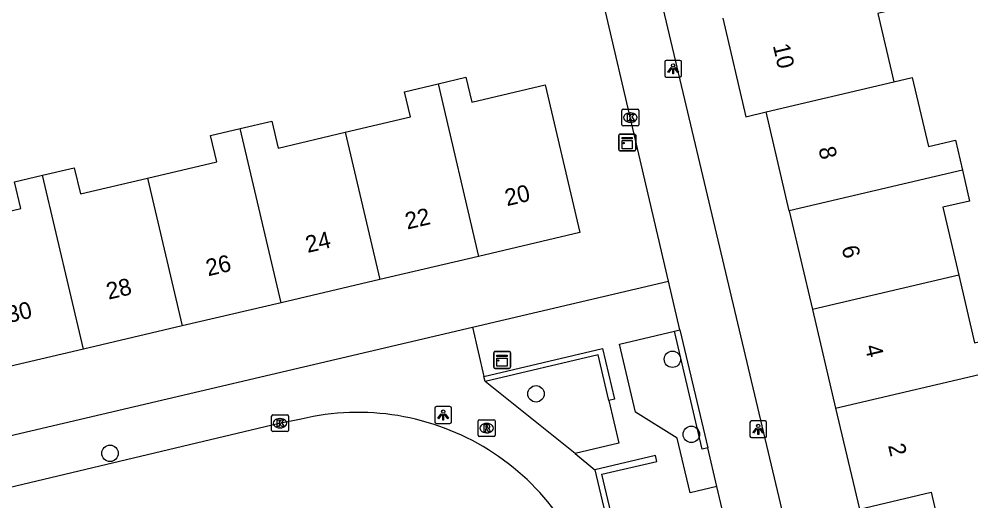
# Model space of a CAD drawing. Extents: x 158038 to 159242, y 380133 to 381214.
# Drawn here: x 158932.5 to 158989.1, y 380880.7 to 380909.3 of the extents above; entities that cross this region are included whole.
import ezdxf

# ---------------------------------------------------------------- set-up
doc = ezdxf.new("R2010")
doc.units = 0
for name, color, linetype in [('IMGEO_Boom', 7, 'Continuous'), ('IMGEO_Kast', 7, 'Continuous'), ('IMGEO_Kolk', 7, 'Continuous'), ('IMGEO_Lichtpunt', 7, 'Continuous'), ('IMGEO_Muur', 7, 'Continuous'), ('IMGEO_Pand', 7, 'Continuous'), ('IMGEO_Pand_nummerreeks', 7, 'Continuous'), ('IMGEO_Rijbaan_lokaal_open', 7, 'Continuous'), ('IMGEO_Rioolput', 7, 'Continuous'), ('IMGEO_Voetpad_open', 7, 'Continuous')]:
    doc.layers.add(name, color=color, linetype=linetype)

msp = doc.modelspace()

# ---------------------------------------------------------------- linework, layer by layer
at = {"layer": 'IMGEO_Boom'}
for centre in [(158971.383, 380889.111), (158963.277, 380887.055), (158972.508, 380884.645), (158937.956, 380883.52)]:
    msp.add_circle(centre, 0.489, dxfattribs=at)
at = {"layer": 'IMGEO_Kast'}
for p, q in [((158968.2, 380901.58), (158968.2, 380902.421)), ((158968.2, 380902.421), (158968.2, 380901.58)), ((158968.275, 380902.505), (158969.116, 380902.505)), ((158969.116, 380902.505), (158968.275, 380902.505)), ((158969.2, 380902.43), (158969.2, 380901.589)), ((158969.2, 380901.589), (158969.2, 380902.43)), ((158969.125, 380901.505), (158968.284, 380901.505)), ((158968.284, 380901.505), (158969.125, 380901.505)), ((158960.76, 380888.646), (158960.76, 380889.487)), ((158960.76, 380889.487), (158960.76, 380888.646)), ((158960.835, 380889.571), (158961.676, 380889.571)), ((158961.676, 380889.571), (158960.835, 380889.571)), ((158961.76, 380889.496), (158961.76, 380888.655)), ((158961.76, 380888.655), (158961.76, 380889.496)), ((158961.685, 380888.571), (158960.844, 380888.571)), ((158960.844, 380888.571), (158961.685, 380888.571))]:
    msp.add_line(p, q, dxfattribs=at)
for points in [[(158968.395, 380902.295), (158968.995, 380902.295), (158968.995, 380902.21), (158968.395, 380902.21), (158968.395, 380902.295)], [(158968.395, 380902.12), (158968.995, 380902.12), (158968.995, 380901.631), (158968.395, 380901.631), (158968.395, 380902.12)], [(158960.955, 380889.361), (158961.555, 380889.361), (158961.555, 380889.276), (158960.955, 380889.276), (158960.955, 380889.361)], [(158960.955, 380889.186), (158961.555, 380889.186), (158961.555, 380888.697), (158960.955, 380888.697), (158960.955, 380889.186)]]:
    msp.add_lwpolyline(points, dxfattribs=at)
for centre in [(158968.479, 380901.969), (158961.039, 380889.035)]:
    msp.add_circle(centre, 0.0377, dxfattribs=at)
for centre, start, end in [((158968.278, 380902.427), 92.4484, 184.2845), ((158968.278, 380902.427), 92.4484, 184.2845), ((158969.122, 380902.427), 2.4484, 94.2845), ((158969.122, 380902.427), 2.4484, 94.2845), ((158968.278, 380901.583), 182.4484, 274.2845), ((158968.278, 380901.583), 182.4484, 274.2845), ((158969.122, 380901.583), 272.4484, 4.2845), ((158969.122, 380901.583), 272.4484, 4.2845), ((158960.838, 380889.493), 92.4484, 184.2845), ((158960.838, 380889.493), 92.4484, 184.2845), ((158961.682, 380889.493), 2.4484, 94.2845), ((158961.682, 380889.493), 2.4484, 94.2845), ((158960.838, 380888.649), 182.4484, 274.2845), ((158960.838, 380888.649), 182.4484, 274.2845), ((158961.682, 380888.649), 272.4484, 4.2845), ((158961.682, 380888.649), 272.4484, 4.2845)]:
    msp.add_arc(centre, 0.0779, start, end, dxfattribs=at)
at = {"layer": 'IMGEO_Kolk'}
for p, q in [((158968.383, 380903.057), (158968.383, 380903.909)), ((158968.458, 380903.983), (158969.31, 380903.983)), ((158969.384, 380903.909), (158969.384, 380903.057)), ((158968.871, 380903.763), (158968.896, 380903.763)), ((158969.31, 380902.983), (158968.458, 380902.983)), ((158968.894, 380903.203), (158968.869, 380903.203)), ((158947.56, 380884.882), (158947.56, 380885.734)), ((158947.635, 380885.808), (158948.487, 380885.808)), ((158948.561, 380885.734), (158948.561, 380884.882)), ((158948.048, 380885.588), (158948.073, 380885.588)), ((158948.487, 380884.808), (158947.635, 380884.808)), ((158948.071, 380885.028), (158948.046, 380885.028))]:
    msp.add_line(p, q, dxfattribs=at)
for points in [[(158968.383, 380903.057), (158968.383, 380903.909)], [(158968.458, 380903.983), (158969.31, 380903.983)], [(158969.384, 380903.909), (158969.384, 380903.057)], [(158968.704, 380903.683), (158968.827, 380903.683), (158968.827, 380903.532), (158968.957, 380903.683), (158969.121, 380903.683), (158968.975, 380903.532), (158969.128, 380903.283), (158968.976, 380903.283), (158968.891, 380903.447), (158968.827, 380903.38), (158968.827, 380903.283), (158968.704, 380903.283), (158968.704, 380903.683)], [(158969.31, 380902.983), (158968.458, 380902.983)], [(158947.56, 380884.882), (158947.56, 380885.734)], [(158947.635, 380885.808), (158948.487, 380885.808)], [(158948.561, 380885.734), (158948.561, 380884.882)], [(158947.881, 380885.508), (158948.004, 380885.508), (158948.004, 380885.357), (158948.134, 380885.508), (158948.298, 380885.508), (158948.152, 380885.357), (158948.305, 380885.108), (158948.153, 380885.108), (158948.068, 380885.272), (158948.004, 380885.205), (158948.004, 380885.108), (158947.881, 380885.108), (158947.881, 380885.508)], [(158948.487, 380884.808), (158947.635, 380884.808)]]:
    msp.add_lwpolyline(points, dxfattribs=at)
for centre, start, end in [((158968.46, 380903.907), 91.552, 178.448), ((158968.46, 380903.907), 91.552, 178.448), ((158969.308, 380903.907), 1.552, 88.448), ((158969.308, 380903.907), 1.552, 88.448), ((158968.46, 380903.059), 181.552, 268.448), ((158968.46, 380903.059), 181.552, 268.448), ((158969.308, 380903.059), 271.552, 358.448), ((158969.308, 380903.059), 271.552, 358.448), ((158947.637, 380885.732), 91.552, 178.448), ((158947.637, 380885.732), 91.552, 178.448), ((158948.485, 380885.732), 1.552, 88.448), ((158948.485, 380885.732), 1.552, 88.448), ((158947.637, 380884.884), 181.552, 268.448), ((158947.637, 380884.884), 181.552, 268.448), ((158948.485, 380884.884), 271.552, 358.448), ((158948.485, 380884.884), 271.552, 358.448)]:
    msp.add_arc(centre, 0.0765, start, end, dxfattribs=at)
for centre, major_axis, ratio, start_param, end_param in [((158968.87, 380903.483), (-0.387, 0.002), 0.722429, 4.712389, 7.853982), ((158968.895, 380903.483), (-0.39, 0.002), 0.717154, 1.570796, 4.712389), ((158948.047, 380885.308), (-0.387, 0.002), 0.722429, 4.712389, 7.853982), ((158948.072, 380885.308), (-0.39, 0.002), 0.717154, 1.570796, 4.712389)]:
    msp.add_ellipse(centre, major_axis=major_axis, ratio=ratio, start_param=start_param, end_param=end_param, dxfattribs=at)
at = {"layer": 'IMGEO_Lichtpunt'}
for p, q in [((158970.926, 380906.79), (158970.926, 380905.983)), ((158970.926, 380906.79), (158970.926, 380905.983)), ((158971.828, 380906.885), (158971.02, 380906.885)), ((158971.828, 380906.885), (158971.02, 380906.885)), ((158971.922, 380905.983), (158971.922, 380906.79)), ((158971.922, 380905.983), (158971.922, 380906.79)), ((158971.02, 380905.889), (158971.828, 380905.889)), ((158971.02, 380905.889), (158971.828, 380905.889)), ((158958.161, 380886.297), (158957.353, 380886.297)), ((158958.161, 380886.297), (158957.353, 380886.297)), ((158957.259, 380886.202), (158957.259, 380885.395)), ((158957.259, 380886.202), (158957.259, 380885.395)), ((158958.255, 380885.395), (158958.255, 380886.202)), ((158958.255, 380885.395), (158958.255, 380886.202)), ((158957.353, 380885.301), (158958.161, 380885.301)), ((158957.353, 380885.301), (158958.161, 380885.301)), ((158975.988, 380885.352), (158975.988, 380884.545)), ((158975.988, 380885.352), (158975.988, 380884.545)), ((158976.89, 380885.447), (158976.082, 380885.447)), ((158976.89, 380885.447), (158976.082, 380885.447)), ((158976.984, 380884.545), (158976.984, 380885.352)), ((158976.984, 380884.545), (158976.984, 380885.352)), ((158976.082, 380884.451), (158976.89, 380884.451)), ((158976.082, 380884.451), (158976.89, 380884.451))]:
    msp.add_line(p, q, dxfattribs=at)
for points in [[(158971.3, 380906.454), (158971.339, 380906.426), (158971.151, 380906.164), (158971.113, 380906.191), (158971.3, 380906.454)], [(158971.402, 380906.406), (158971.449, 380906.406), (158971.449, 380906.084), (158971.402, 380906.084), (158971.402, 380906.406)], [(158971.512, 380906.426), (158971.55, 380906.453), (158971.737, 380906.191), (158971.698, 380906.163), (158971.512, 380906.426)], [(158957.633, 380885.866), (158957.672, 380885.838), (158957.484, 380885.576), (158957.446, 380885.603), (158957.633, 380885.866)], [(158957.735, 380885.818), (158957.782, 380885.818), (158957.782, 380885.496), (158957.735, 380885.496), (158957.735, 380885.818)], [(158957.845, 380885.838), (158957.883, 380885.865), (158958.07, 380885.603), (158958.031, 380885.575), (158957.845, 380885.838)], [(158976.362, 380885.016), (158976.401, 380884.988), (158976.213, 380884.726), (158976.175, 380884.753), (158976.362, 380885.016)], [(158976.464, 380884.968), (158976.511, 380884.968), (158976.511, 380884.646), (158976.464, 380884.646), (158976.464, 380884.968)], [(158976.574, 380884.988), (158976.612, 380885.015), (158976.799, 380884.753), (158976.76, 380884.725), (158976.574, 380884.988)]]:
    msp.add_lwpolyline(points, dxfattribs=at)
for centre in [(158971.425, 380906.588), (158957.758, 380886), (158976.487, 380885.15)]:
    msp.add_circle(centre, 0.0994, dxfattribs=at)
for centre, start, end in [((158971.02, 380906.79), 90, 180), ((158971.02, 380906.79), 90, 180), ((158971.828, 380906.79), 0, 90), ((158971.828, 380906.79), 0, 90), ((158971.02, 380905.983), 180, 270), ((158971.02, 380905.983), 180, 270), ((158971.828, 380905.983), 270, 0), ((158971.828, 380905.983), 270, 360), ((158957.353, 380886.202), 90, 180), ((158957.353, 380886.202), 90, 180), ((158958.161, 380886.202), 0, 90), ((158958.161, 380886.202), 0, 90), ((158957.353, 380885.395), 180, 270), ((158957.353, 380885.395), 180, 270), ((158958.161, 380885.395), 270, 0), ((158958.161, 380885.395), 270, 360), ((158976.082, 380885.352), 90, 180), ((158976.082, 380885.352), 90, 180), ((158976.89, 380885.352), 0, 90), ((158976.89, 380885.352), 0, 90), ((158976.082, 380884.545), 180, 270), ((158976.082, 380884.545), 180, 270), ((158976.89, 380884.545), 270, 0), ((158976.89, 380884.545), 270, 360)]:
    msp.add_arc(centre, 0.0946, start, end, dxfattribs=at)
at = {"layer": 'IMGEO_Muur'}
for points in [[(158971.502, 380890.781), (158971.822, 380890.857)], [(158971.822, 380890.857), (158973.48, 380883.841)], [(158973.48, 380883.841), (158973.16, 380883.766), (158971.502, 380890.781)], [(158960.18, 380888.078), (158967.222, 380889.743), (158967.933, 380886.738), (158967.604, 380886.66)], [(158967.604, 380886.66), (158966.963, 380889.37), (158960.25, 380887.783)], [(158960.25, 380887.783), (158960.18, 380888.078)], [(158976.164, 380872.582), (158969.84, 380871.087), (158967.196, 380882.271), (158970.454, 380883.041), (158970.37, 380883.395), (158966.771, 380882.544)], [(158966.771, 380882.544), (158969.602, 380870.569), (158970.89, 380870.874)]]:
    msp.add_lwpolyline(points, dxfattribs=at)
at = {"layer": 'IMGEO_Pand'}
for points in [[(158984.683, 380911.816), (158985.101, 380910.036), (158983.586, 380909.68), (158984.539, 380905.617)], [(158974.375, 380909.398), (158975.751, 380903.531), (158976.956, 380903.817)], [(158957.455, 380905.489), (158959.107, 380905.877), (158959.455, 380904.399), (158963.825, 380905.425), (158965.887, 380896.642), (158959.865, 380895.228)], [(158976.956, 380903.817), (158984.539, 380905.617)], [(158984.539, 380905.617), (158985.635, 380905.874), (158986.602, 380901.754), (158988.205, 380902.13), (158988.62, 380900.358)], [(158951.935, 380902.612), (158955.813, 380903.523), (158955.461, 380905.021), (158957.455, 380905.489)], [(158957.455, 380905.489), (158959.865, 380895.228)], [(158945.69, 380902.824), (158947.566, 380903.264), (158947.94, 380901.674), (158951.935, 380902.612)], [(158978.333, 380897.946), (158976.956, 380903.817)], [(158940.185, 380899.878), (158944.3, 380900.844), (158943.932, 380902.411), (158945.69, 380902.824)], [(158948.12, 380892.471), (158945.69, 380902.824)], [(158951.935, 380902.612), (158953.992, 380893.849)], [(158933.947, 380900.058), (158935.828, 380900.5), (158936.194, 380898.941), (158940.185, 380899.878)], [(158928.297, 380897.051), (158932.646, 380898.072), (158932.272, 380899.665), (158933.947, 380900.058)], [(158936.375, 380889.713), (158933.947, 380900.058)], [(158940.185, 380899.878), (158942.248, 380891.092)], [(158988.62, 380900.358), (158978.333, 380897.946)], [(158988.62, 380900.358), (158989.051, 380898.521), (158987.458, 380898.148), (158988.403, 380894.117)], [(158978.333, 380897.946), (158979.709, 380892.078)], [(158959.865, 380895.228), (158953.992, 380893.849)], [(158953.992, 380893.849), (158948.12, 380892.471)], [(158988.403, 380894.117), (158979.709, 380892.078)], [(158988.403, 380894.117), (158989.347, 380890.092), (158990.719, 380890.414), (158990.989, 380890.477), (158993.96, 380891.174), (158994.393, 380889.331)], [(158948.12, 380892.471), (158942.248, 380891.092)], [(158979.709, 380892.078), (158981.086, 380886.21)], [(158942.248, 380891.092), (158936.375, 380889.713)], [(158936.375, 380889.713), (158930.36, 380888.301)], [(158981.086, 380886.21), (158990.884, 380888.508), (158991.421, 380888.634), (158994.393, 380889.331)], [(158981.086, 380886.21), (158982.495, 380880.202), (158986.76, 380881.203), (158987.679, 380877.29)]]:
    msp.add_lwpolyline(points, dxfattribs=at)
at = {"layer": 'IMGEO_Rijbaan_lokaal_open'}
msp.add_lwpolyline([(158949.313, 380885.557), (158948.002, 380885.294), (158921.667, 380879.027)], dxfattribs=at)
msp.add_arc((158952.689, 380871.318), 14.634, 12.6586, 103.3388, dxfattribs=at)
at = {"layer": 'IMGEO_Rioolput'}
for p, q in [((158959.839, 380884.59), (158959.839, 380885.442)), ((158959.914, 380885.516), (158960.766, 380885.516)), ((158960.327, 380885.296), (158960.352, 380885.296)), ((158960.84, 380885.442), (158960.84, 380884.59)), ((158960.35, 380884.736), (158960.325, 380884.736)), ((158960.766, 380884.516), (158959.914, 380884.516))]:
    msp.add_line(p, q, dxfattribs=at)
for points in [[(158959.839, 380884.59), (158959.839, 380885.442)], [(158959.914, 380885.516), (158960.766, 380885.516)], [(158960.428, 380885.214), (158960.176, 380885.216), (158960.176, 380884.816)], [(158960.84, 380885.442), (158960.84, 380884.59)], [(158960.176, 380884.816), (158960.3, 380884.816), (158960.3, 380884.978), (158960.311, 380884.978)], [(158960.354, 380885.135), (158960.3, 380885.135), (158960.3, 380885.054)], [(158960.3, 380885.054), (158960.352, 380885.054)], [(158960.358, 380884.949), (158960.429, 380884.816), (158960.569, 380884.816), (158960.504, 380884.942)], [(158960.766, 380884.516), (158959.914, 380884.516)]]:
    msp.add_lwpolyline(points, dxfattribs=at)
for centre, radius, start, end in [((158959.916, 380885.44), 0.0765, 91.552, 178.448), ((158959.916, 380885.44), 0.0765, 91.552, 178.448), ((158960.427, 380885.104), 0.109, 350.3612, 89.416), ((158960.764, 380885.44), 0.0765, 1.552, 88.448), ((158960.764, 380885.44), 0.0765, 1.552, 88.448), ((158960.31, 380884.925), 0.0533, 26.0293, 88.6989), ((158960.336, 380885.243), 0.19, 274.7715, 282.9687), ((158960.36, 380885.039), 0.0964, 77.0061, 93.1865), ((158960.374, 380885.096), 0.0378, 276.6634, 79.6772), ((158960.425, 380885.104), 0.112, 277.5842, 350.9817), ((158960.409, 380884.889), 0.108, 29.5134, 73.7905), ((158959.916, 380884.592), 0.0765, 181.552, 268.448), ((158959.916, 380884.592), 0.0765, 181.552, 268.448), ((158960.764, 380884.592), 0.0765, 271.552, 358.448), ((158960.764, 380884.592), 0.0765, 271.552, 358.448)]:
    msp.add_arc(centre, radius, start, end, dxfattribs=at)
for centre, major_axis, ratio, start_param, end_param in [((158960.326, 380885.016), (-0.387, 0.002), 0.722429, 4.712389, 7.853982), ((158960.351, 380885.016), (-0.39, 0.002), 0.717154, 1.570796, 4.712389)]:
    msp.add_ellipse(centre, major_axis=major_axis, ratio=ratio, start_param=start_param, end_param=end_param, dxfattribs=at)
at = {"layer": 'IMGEO_Voetpad_open'}
for points in [[(158979.069, 380875.193), (158968.505, 380919.881)], [(158971.154, 380893.753), (158965.226, 380919.154)], [(158959.491, 380891.015), (158971.154, 380893.753)], [(158971.822, 380890.857), (158971.154, 380893.753)], [(158931.278, 380884.392), (158959.491, 380891.015)], [(158959.491, 380891.015), (158960.18, 380888.078)], [(158974.023, 380881.541), (158972.441, 380881.167), (158971.669, 380884.429), (158969.189, 380885.96), (158968.234, 380890.002), (158971.502, 380890.781)], [(158965.596, 380883.504), (158960.25, 380887.783)], [(158967.604, 380886.66), (158968.204, 380884.12), (158965.596, 380883.504)], [(158965.596, 380883.504), (158966.771, 380882.544)], [(158974.023, 380881.541), (158973.48, 380883.841)], [(158974.339, 380880.202), (158974.023, 380881.541)]]:
    msp.add_lwpolyline(points, dxfattribs=at)

# ---------------------------------------------------------------- texts
at = {"layer": 'IMGEO_Pand_nummerreeks'}
for s, rotation, p in [('10', 283.2007, (158977.347, 380907.766)), ('8', 283.2007, (158980.054, 380901.643)), ('20', 13.2126, (158961.549, 380898.212)), ('22', 13.2126, (158955.621, 380896.821)), ('24', 13.2126, (158949.703, 380895.431)), ('6', 283.2013, (158981.433, 380895.761)), ('26', 13.2126, (158943.782, 380894.041)), ('28', 13.2126, (158937.864, 380892.651)), ('30', 13.2126, (158931.943, 380891.261)), ('4', 283.2007, (158982.814, 380889.875)), ('2', 283.2007, (158984.195, 380883.99))]:
    msp.add_text(s, height=1, rotation=rotation, dxfattribs=at).set_placement(p)

doc.saveas('drawing.dxf')
